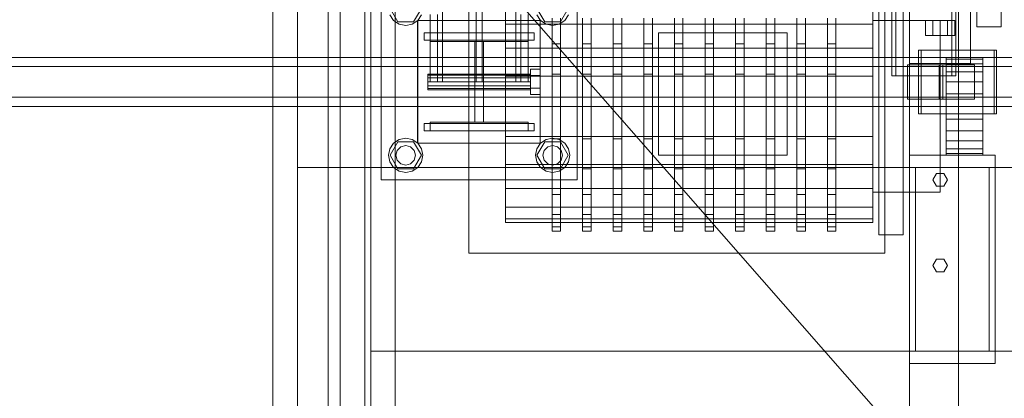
# Model space of a CAD drawing. Header units: millimetres. Extents: x -3490 to 61924, y -72580 to 6847.
# Tile 414 of 656: x 4043 to 4848, y -18688 to -18379. Entities that reach past the tile are written whole.
import ezdxf

# ---------------------------------------------------------------- set-up
doc = ezdxf.new("R2010")
doc.units = ezdxf.units.MM
doc.layers.add('superior_C01', color=7, linetype='Continuous', lineweight=0)
doc.layers.add('superior_dosificador', color=7, linetype='Continuous', lineweight=0)

msp = doc.modelspace()

# ---------------------------------------------------------------- linework, layer by layer
at = {"layer": 'superior_C01'}
for p, q in [((4388.457, -17570), (4388.457, -18430)), ((4415.957, -17570), (4415.957, -18430)), ((4420.957, -18430), (4420.957, -17570)), ((4448.457, -18430), (4448.457, -17570)), ((4755.625, -17575), (4755.625, -18425)), ((4758.86, -18425), (4758.86, -17575)), ((4804.544, -18425), (4804.544, -17575)), ((4807.779, -17575), (4807.779, -18425)), ((4338.457, -18510), (4338.457, -18350)), ((4498.457, -18350), (4498.457, -18510)), ((4352.057, -18381.085), (4345.657, -18370)), ((4371.257, -18370), (4364.857, -18381.085)), ((4472.057, -18381.085), (4465.657, -18370)), ((4491.257, -18370), (4484.857, -18381.085)), ((4348.557, -18379.899), (4345.522, -18375.358)), ((4353.099, -18382.934), (4348.557, -18379.899)), ((4368.356, -18379.899), (4363.814, -18382.934)), ((4368.187, -18480), (4368.187, -18380)), ((4368.187, -18380), (4468.187, -18380)), ((4371.391, -18375.358), (4368.356, -18379.899)), ((4368.457, -18480), (4368.457, -18380)), ((4368.457, -18380), (4468.457, -18380)), ((4378.457, -18430), (4378.457, -18375)), ((4384.457, -18430), (4384.457, -18375)), ((4452.457, -18430), (4452.457, -18375)), ((4458.457, -18430), (4458.457, -18375)), ((4468.557, -18379.899), (4465.522, -18375.358)), ((4468.187, -18380), (4468.187, -18480)), ((4468.457, -18380), (4468.457, -18480)), ((4473.099, -18382.934), (4468.557, -18379.899)), ((4488.356, -18379.899), (4483.814, -18382.934)), ((4491.391, -18375.358), (4488.356, -18379.899)), ((4364.857, -18381.085), (4352.057, -18381.085)), ((4358.457, -18384), (4353.099, -18382.934)), ((4363.814, -18382.934), (4358.457, -18384)), ((4484.857, -18381.085), (4472.057, -18381.085)), ((4478.457, -18384), (4473.099, -18382.934)), ((4483.814, -18382.934), (4478.457, -18384)), ((4373.457, -18390), (4463.457, -18390)), ((4373.457, -18396), (4373.457, -18390)), ((4373.457, -18396), (4463.457, -18396)), ((4378.457, -18397), (4378.457, -18390)), ((4378.457, -18390), (4458.457, -18390)), ((4458.457, -18390), (4458.457, -18397)), ((4463.457, -18396), (4463.457, -18390)), ((4458.457, -18397), (4378.457, -18397)), ((4414.957, -18463), (4414.957, -18397)), ((4414.957, -18397), (4421.957, -18397)), ((4421.957, -18397), (4421.957, -18463)), ((4839.086, -18404), (4777.457, -18404)), ((4777.457, -18404), (4777.457, -18456)), ((4779.613, -18404), (4777.457, -18404)), ((4779.613, -18456), (4779.613, -18404)), ((4779.613, -18404), (4841.243, -18404)), ((4839.086, -18456), (4839.086, -18404)), ((4839.086, -18404), (4841.243, -18404)), ((4841.243, -18404), (4841.243, -18456)), ((4905.916, -18410), (3750.355, -18410)), ((3761.139, -18410), (4916.701, -18410)), ((4982.757, -18410), (3827.195, -18410)), ((3840.676, -18410), (4996.238, -18410)), ((4903.985, -18417.5), (3826.611, -18417.5)), ((3841.26, -18417.5), (4918.633, -18417.5)), ((4460.457, -18424.8), (4460.457, -18419.6)), ((4468.457, -18419.6), (4460.457, -18419.6)), ((4468.457, -18419.6), (4468.457, -18424.8)), ((4797.225, -18416), (4768.336, -18416)), ((4768.336, -18416), (4768.336, -18444)), ((4794.366, -18416), (4768.336, -18416)), ((4794.366, -18444), (4794.366, -18416)), ((4794.366, -18416), (4823.255, -18416)), ((4797.225, -18444), (4797.225, -18416)), ((4797.225, -18416), (4823.255, -18416)), ((4823.255, -18416), (4823.255, -18444)), ((4376.457, -18424.457), (4376.457, -18423.6)), ((4460.457, -18423.6), (4376.457, -18423.6)), ((4376.457, -18424.457), (4376.457, -18426.8)), ((4376.457, -18424.457), (4460.457, -18424.457)), ((4376.457, -18426.8), (4376.457, -18430)), ((4376.457, -18426.8), (4460.457, -18426.8)), ((4460.457, -18423.6), (4460.457, -18424.457)), ((4460.457, -18424.457), (4460.457, -18426.8)), ((4460.457, -18424.8), (4460.457, -18435.2)), ((4460.457, -18424.8), (4468.457, -18424.8)), ((4460.457, -18426.8), (4460.457, -18430)), ((4468.457, -18424.8), (4468.457, -18435.2)), ((4755.625, -18425), (4804.544, -18425)), ((4755.625, -18425), (4758.86, -18425)), ((4807.779, -18425), (4758.86, -18425)), ((4807.779, -18425), (4804.544, -18425)), ((4376.457, -18430), (4376.457, -18433.2)), ((4376.457, -18430), (4460.457, -18430)), ((4376.457, -18433.2), (4376.457, -18435.543)), ((4376.457, -18433.2), (4460.457, -18433.2)), ((4376.457, -18435.543), (4376.457, -18436.4)), ((4376.457, -18435.543), (4460.457, -18435.543)), ((4378.457, -18430), (4384.457, -18430)), ((4448.457, -18430), (4388.457, -18430)), ((4420.957, -18430), (4415.957, -18430)), ((4452.457, -18430), (4458.457, -18430)), ((4460.457, -18430), (4460.457, -18433.2)), ((4460.457, -18433.2), (4460.457, -18435.543)), ((4460.457, -18435.2), (4460.457, -18440.4)), ((4460.457, -18435.2), (4468.457, -18435.2)), ((4460.457, -18435.543), (4460.457, -18436.4)), ((4468.457, -18435.2), (4468.457, -18440.4)), ((3826.611, -18442.5), (4903.985, -18442.5)), ((3841.26, -18442.5), (4918.633, -18442.5)), ((4376.457, -18436.4), (4460.457, -18436.4)), ((4460.457, -18440.4), (4468.457, -18440.4)), ((4768.336, -18444), (4797.225, -18444)), ((4768.336, -18444), (4794.366, -18444)), ((4823.255, -18444), (4794.366, -18444)), ((4823.255, -18444), (4797.225, -18444)), ((3750.355, -18450), (4905.916, -18450)), ((3761.139, -18450), (4916.701, -18450)), ((3827.195, -18450), (4982.757, -18450)), ((3840.676, -18450), (4996.238, -18450)), ((4777.457, -18456), (4839.086, -18456)), ((4777.457, -18456), (4779.613, -18456)), ((4841.243, -18456), (4779.613, -18456)), ((4841.243, -18456), (4839.086, -18456)), ((4373.457, -18464), (4463.457, -18464)), ((4373.457, -18470), (4373.457, -18464)), ((4378.457, -18470), (4378.457, -18463)), ((4378.457, -18463), (4458.457, -18463)), ((4421.957, -18463), (4414.957, -18463)), ((4458.457, -18463), (4458.457, -18470)), ((4463.457, -18470), (4463.457, -18464)), ((4353.099, -18477.066), (4358.457, -18476)), ((4358.457, -18476), (4363.814, -18477.066)), ((4373.457, -18470), (4463.457, -18470)), ((4458.457, -18470), (4378.457, -18470)), ((4473.099, -18477.066), (4478.457, -18476)), ((4478.457, -18476), (4483.814, -18477.066)), ((4345.522, -18484.642), (4348.557, -18480.101)), ((4345.657, -18490), (4352.057, -18478.915)), ((4348.557, -18480.101), (4353.099, -18477.066)), ((4351.529, -18486), (4354.457, -18483.072)), ((4352.057, -18478.915), (4364.857, -18478.915)), ((4354.457, -18483.072), (4358.457, -18482)), ((4358.457, -18482), (4362.457, -18483.072)), ((4362.457, -18483.072), (4365.385, -18486)), ((4363.814, -18477.066), (4368.356, -18480.101)), ((4364.857, -18478.915), (4371.257, -18490)), ((4468.187, -18480), (4368.187, -18480)), ((4368.356, -18480.101), (4371.391, -18484.642)), ((4468.457, -18480), (4368.457, -18480)), ((4465.522, -18484.642), (4468.557, -18480.101)), ((4465.657, -18490), (4472.057, -18478.915)), ((4468.557, -18480.101), (4473.099, -18477.066)), ((4471.529, -18486), (4474.457, -18483.072)), ((4472.057, -18478.915), (4484.857, -18478.915)), ((4474.457, -18483.072), (4478.457, -18482)), ((4478.457, -18482), (4482.457, -18483.072)), ((4482.457, -18483.072), (4485.385, -18486)), ((4483.814, -18477.066), (4488.356, -18480.101)), ((4484.857, -18478.915), (4491.257, -18490)), ((4488.356, -18480.101), (4491.391, -18484.642)), ((4344.457, -18490), (4345.522, -18484.642)), ((4345.522, -18495.358), (4344.457, -18490)), ((4352.057, -18501.085), (4345.657, -18490)), ((4350.457, -18490), (4351.529, -18486)), ((4351.529, -18494), (4350.457, -18490)), ((4371.257, -18490), (4364.857, -18501.085)), ((4365.385, -18486), (4366.457, -18490)), ((4366.457, -18490), (4365.385, -18494)), ((4371.391, -18484.642), (4372.457, -18490)), ((4372.457, -18490), (4371.391, -18495.358)), ((4464.457, -18490), (4465.522, -18484.642)), ((4465.522, -18495.358), (4464.457, -18490)), ((4472.057, -18501.085), (4465.657, -18490)), ((4470.457, -18490), (4471.529, -18486)), ((4471.529, -18494), (4470.457, -18490)), ((4491.257, -18490), (4484.857, -18501.085)), ((4485.385, -18486), (4486.457, -18490)), ((4486.457, -18490), (4485.385, -18494)), ((4491.391, -18484.642), (4492.457, -18490)), ((4492.457, -18490), (4491.391, -18495.358)), ((4348.557, -18499.899), (4345.522, -18495.358)), ((4353.099, -18502.934), (4348.557, -18499.899)), ((4354.457, -18496.928), (4351.529, -18494)), ((4358.457, -18498), (4354.457, -18496.928)), ((4362.457, -18496.928), (4358.457, -18498)), ((4365.385, -18494), (4362.457, -18496.928)), ((4368.356, -18499.899), (4363.814, -18502.934)), ((4371.391, -18495.358), (4368.356, -18499.899)), ((4468.557, -18499.899), (4465.522, -18495.358)), ((4473.099, -18502.934), (4468.557, -18499.899)), ((4474.457, -18496.928), (4471.529, -18494)), ((4478.457, -18498), (4474.457, -18496.928)), ((4482.457, -18496.928), (4478.457, -18498)), ((4485.385, -18494), (4482.457, -18496.928)), ((4488.356, -18499.899), (4483.814, -18502.934)), ((4491.391, -18495.358), (4488.356, -18499.899)), ((4364.857, -18501.085), (4352.057, -18501.085)), ((4358.457, -18504), (4353.099, -18502.934)), ((4363.814, -18502.934), (4358.457, -18504)), ((4484.857, -18501.085), (4472.057, -18501.085)), ((4478.457, -18504), (4473.099, -18502.934)), ((4483.814, -18502.934), (4478.457, -18504)), ((4498.457, -18510), (4338.457, -18510))]:
    msp.add_line(p, q, dxfattribs=at)
at = {"layer": 'superior_dosificador'}
for p, q in [((4250, -19850), (4250, -18150)), ((4350, -18150), (4350, -19850)), ((4770, -18185), (4770, -18415)), ((4820, -18415), (4820, -18185)), ((4295, -19200), (4295, -18200)), ((4305, -19200), (4305, -18200)), ((4745, -18205), (4745, -18555)), ((4765, -18555), (4765, -18205)), ((4770, -18210), (4770, -19790)), ((4810, -19790), (4810, -18210)), ((4825, -18385), (4825, -18215)), ((4845, -18215), (4845, -18385)), ((4270, -18230), (4270, -19770)), ((4330, -19770), (4330, -18230)), ((4325, -18250), (4325, -19750)), ((4850, -18820), (4350, -18250)), ((4350, -19750), (4350, -18250)), ((4410, -18330), (4410, -18570)), ((4750, -18570), (4750, -18330)), ((4440, -18382.825), (4440, -18367.728)), ((4740, -18382.825), (4740, -18367.728)), ((4478, -18399), (4478, -18377.875)), ((4485, -18399), (4485, -18377.875)), ((4503, -18399), (4503, -18377.875)), ((4510, -18399), (4510, -18377.875)), ((4528, -18399), (4528, -18377.875)), ((4535, -18399), (4535, -18377.875)), ((4553, -18399), (4553, -18377.875)), ((4560, -18399), (4560, -18377.875)), ((4578, -18399), (4578, -18377.875)), ((4585, -18399), (4585, -18377.875)), ((4603, -18399), (4603, -18377.875)), ((4610, -18399), (4610, -18377.875)), ((4628, -18399), (4628, -18377.875)), ((4635, -18399), (4635, -18377.875)), ((4653, -18399), (4653, -18377.875)), ((4660, -18399), (4660, -18377.875)), ((4678, -18399), (4678, -18377.875)), ((4685, -18399), (4685, -18377.875)), ((4703, -18399), (4703, -18377.875)), ((4710, -18399), (4710, -18377.875)), ((4795, -18380), (4740, -18380)), ((4740, -18380), (4740, -18520)), ((4789, -18380), (4783, -18380)), ((4783, -18392), (4783, -18380)), ((4789, -18380), (4801, -18380)), ((4789, -18380), (4789, -18392)), ((4795, -18520), (4795, -18380)), ((4801, -18380), (4807, -18380)), ((4801, -18380), (4801, -18392)), ((4807, -18380), (4807, -18392)), ((4440, -18402.5), (4440, -18382.825)), ((4740, -18382.825), (4440, -18382.825)), ((4740, -18402.5), (4740, -18382.825)), ((4845, -18385), (4825, -18385)), ((4670, -18390), (4565, -18390)), ((4565, -18390), (4565, -18490)), ((4670, -18490), (4670, -18390)), ((4783, -18392), (4789, -18392)), ((4789, -18392), (4801, -18392)), ((4801, -18392), (4807, -18392)), ((4440, -18425.412), (4440, -18402.5)), ((4740, -18402.5), (4440, -18402.5)), ((4478, -18423.6), (4478, -18399)), ((4485, -18399), (4478, -18399)), ((4485, -18423.6), (4485, -18399)), ((4503, -18423.6), (4503, -18399)), ((4510, -18399), (4503, -18399)), ((4510, -18423.6), (4510, -18399)), ((4528, -18423.6), (4528, -18399)), ((4535, -18399), (4528, -18399)), ((4535, -18423.6), (4535, -18399)), ((4553, -18423.6), (4553, -18399)), ((4560, -18399), (4553, -18399)), ((4560, -18423.6), (4560, -18399)), ((4578, -18423.6), (4578, -18399)), ((4585, -18399), (4578, -18399)), ((4585, -18423.6), (4585, -18399)), ((4603, -18423.6), (4603, -18399)), ((4610, -18399), (4603, -18399)), ((4610, -18423.6), (4610, -18399)), ((4628, -18423.6), (4628, -18399)), ((4635, -18399), (4628, -18399)), ((4635, -18423.6), (4635, -18399)), ((4653, -18423.6), (4653, -18399)), ((4660, -18399), (4653, -18399)), ((4660, -18423.6), (4660, -18399)), ((4678, -18423.6), (4678, -18399)), ((4685, -18399), (4678, -18399)), ((4685, -18423.6), (4685, -18399)), ((4703, -18423.6), (4703, -18399)), ((4710, -18399), (4703, -18399)), ((4710, -18423.6), (4710, -18399)), ((4740, -18425.412), (4740, -18402.5)), ((4800, -18411.363), (4800, -18410)), ((4830, -18410), (4800, -18410)), ((4800, -18415.359), (4800, -18411.363)), ((4830, -18411.363), (4800, -18411.363)), ((4830, -18411.363), (4830, -18410)), ((4830, -18415.359), (4830, -18411.363)), ((4770, -18415), (4820, -18415)), ((4800, -18421.716), (4800, -18415.359)), ((4830, -18415.359), (4800, -18415.359)), ((4830, -18421.716), (4830, -18415.359)), ((4440, -18450), (4440, -18425.412)), ((4740, -18425.412), (4440, -18425.412)), ((4478, -18450), (4478, -18423.6)), ((4485, -18423.6), (4478, -18423.6)), ((4485, -18450), (4485, -18423.6)), ((4503, -18450), (4503, -18423.6)), ((4510, -18423.6), (4503, -18423.6)), ((4510, -18450), (4510, -18423.6)), ((4528, -18450), (4528, -18423.6)), ((4535, -18423.6), (4528, -18423.6)), ((4535, -18450), (4535, -18423.6)), ((4553, -18450), (4553, -18423.6)), ((4560, -18423.6), (4553, -18423.6)), ((4560, -18450), (4560, -18423.6)), ((4578, -18450), (4578, -18423.6)), ((4585, -18423.6), (4578, -18423.6)), ((4585, -18450), (4585, -18423.6)), ((4603, -18450), (4603, -18423.6)), ((4610, -18423.6), (4603, -18423.6)), ((4610, -18450), (4610, -18423.6)), ((4628, -18450), (4628, -18423.6)), ((4635, -18423.6), (4628, -18423.6)), ((4635, -18450), (4635, -18423.6)), ((4653, -18450), (4653, -18423.6)), ((4660, -18423.6), (4653, -18423.6)), ((4660, -18450), (4660, -18423.6)), ((4678, -18450), (4678, -18423.6)), ((4685, -18423.6), (4678, -18423.6)), ((4685, -18450), (4685, -18423.6)), ((4703, -18450), (4703, -18423.6)), ((4710, -18423.6), (4703, -18423.6)), ((4710, -18450), (4710, -18423.6)), ((4740, -18450), (4740, -18425.412)), ((4800, -18430), (4800, -18421.716)), ((4830, -18421.716), (4800, -18421.716)), ((4830, -18430), (4830, -18421.716)), ((4800, -18439.647), (4800, -18430)), ((4830, -18430), (4800, -18430)), ((4830, -18439.647), (4830, -18430)), ((4800, -18450), (4800, -18439.647)), ((4830, -18439.647), (4800, -18439.647)), ((4830, -18450), (4830, -18439.647)), ((4440, -18474.588), (4440, -18450)), ((4740, -18450), (4440, -18450)), ((4478, -18476.4), (4478, -18450)), ((4485, -18450), (4478, -18450)), ((4485, -18476.4), (4485, -18450)), ((4503, -18476.4), (4503, -18450)), ((4510, -18450), (4503, -18450)), ((4510, -18476.4), (4510, -18450)), ((4528, -18476.4), (4528, -18450)), ((4535, -18450), (4528, -18450)), ((4535, -18476.4), (4535, -18450)), ((4553, -18476.4), (4553, -18450)), ((4560, -18450), (4553, -18450)), ((4560, -18476.4), (4560, -18450)), ((4578, -18476.4), (4578, -18450)), ((4585, -18450), (4578, -18450)), ((4585, -18476.4), (4585, -18450)), ((4603, -18476.4), (4603, -18450)), ((4610, -18450), (4603, -18450)), ((4610, -18476.4), (4610, -18450)), ((4628, -18476.4), (4628, -18450)), ((4635, -18450), (4628, -18450)), ((4635, -18476.4), (4635, -18450)), ((4653, -18476.4), (4653, -18450)), ((4660, -18450), (4653, -18450)), ((4660, -18476.4), (4660, -18450)), ((4678, -18476.4), (4678, -18450)), ((4685, -18450), (4678, -18450)), ((4685, -18476.4), (4685, -18450)), ((4703, -18476.4), (4703, -18450)), ((4710, -18450), (4703, -18450)), ((4710, -18476.4), (4710, -18450)), ((4740, -18474.588), (4740, -18450)), ((4800, -18460.353), (4800, -18450)), ((4830, -18450), (4800, -18450)), ((4830, -18460.353), (4830, -18450)), ((4800, -18470), (4800, -18460.353)), ((4830, -18460.353), (4800, -18460.353)), ((4830, -18470), (4830, -18460.353)), ((4440, -18497.5), (4440, -18474.588)), ((4740, -18474.588), (4440, -18474.588)), ((4478, -18501), (4478, -18476.4)), ((4485, -18476.4), (4478, -18476.4)), ((4485, -18501), (4485, -18476.4)), ((4503, -18501), (4503, -18476.4)), ((4510, -18476.4), (4503, -18476.4)), ((4510, -18501), (4510, -18476.4)), ((4528, -18501), (4528, -18476.4)), ((4535, -18476.4), (4528, -18476.4)), ((4535, -18501), (4535, -18476.4)), ((4553, -18501), (4553, -18476.4)), ((4560, -18476.4), (4553, -18476.4)), ((4560, -18501), (4560, -18476.4)), ((4578, -18501), (4578, -18476.4)), ((4585, -18476.4), (4578, -18476.4)), ((4585, -18501), (4585, -18476.4)), ((4603, -18501), (4603, -18476.4)), ((4610, -18476.4), (4603, -18476.4)), ((4610, -18501), (4610, -18476.4)), ((4628, -18501), (4628, -18476.4)), ((4635, -18476.4), (4628, -18476.4)), ((4635, -18501), (4635, -18476.4)), ((4653, -18501), (4653, -18476.4)), ((4660, -18476.4), (4653, -18476.4)), ((4660, -18501), (4660, -18476.4)), ((4678, -18501), (4678, -18476.4)), ((4685, -18476.4), (4678, -18476.4)), ((4685, -18501), (4685, -18476.4)), ((4703, -18501), (4703, -18476.4)), ((4710, -18476.4), (4703, -18476.4)), ((4710, -18501), (4710, -18476.4)), ((4740, -18497.5), (4740, -18474.588)), ((4800, -18478.284), (4800, -18470)), ((4830, -18470), (4800, -18470)), ((4830, -18478.284), (4830, -18470)), ((4800, -18484.641), (4800, -18478.284)), ((4830, -18478.284), (4800, -18478.284)), ((4830, -18484.641), (4830, -18478.284)), ((4565, -18490), (4670, -18490)), ((4840, -18490), (4770, -18490)), ((4770, -18490), (4770, -18660)), ((4800, -18488.637), (4800, -18484.641)), ((4830, -18484.641), (4800, -18484.641)), ((4800, -18490), (4800, -18488.637)), ((4830, -18488.637), (4800, -18488.637)), ((4800, -18490), (4830, -18490)), ((4830, -18488.637), (4830, -18484.641)), ((4830, -18488.637), (4830, -18490)), ((4840, -18660), (4840, -18490)), ((4330, -18500), (4270, -18500)), ((4270, -18500), (4270, -19770)), ((4270, -19850), (4270, -18500)), ((4330, -19770), (4330, -18500)), ((5870, -18500), (4330, -18500)), ((4330, -18500), (4330, -18650)), ((4330, -18500), (4330, -19850)), ((4440, -18517.175), (4440, -18497.5)), ((4740, -18497.5), (4440, -18497.5)), ((4740, -18517.175), (4740, -18497.5)), ((4835, -18500), (4775, -18500)), ((4775, -18500), (4775, -18650)), ((4835, -18650), (4835, -18500)), ((4478, -18522.125), (4478, -18501)), ((4485, -18501), (4478, -18501)), ((4485, -18522.125), (4485, -18501)), ((4503, -18522.125), (4503, -18501)), ((4510, -18501), (4503, -18501)), ((4510, -18522.125), (4510, -18501)), ((4528, -18522.125), (4528, -18501)), ((4535, -18501), (4528, -18501)), ((4535, -18522.125), (4535, -18501)), ((4553, -18522.125), (4553, -18501)), ((4560, -18501), (4553, -18501)), ((4560, -18522.125), (4560, -18501)), ((4578, -18522.125), (4578, -18501)), ((4585, -18501), (4578, -18501)), ((4585, -18522.125), (4585, -18501)), ((4603, -18522.125), (4603, -18501)), ((4610, -18501), (4603, -18501)), ((4610, -18522.125), (4610, -18501)), ((4628, -18522.125), (4628, -18501)), ((4635, -18501), (4628, -18501)), ((4635, -18522.125), (4635, -18501)), ((4653, -18522.125), (4653, -18501)), ((4660, -18501), (4653, -18501)), ((4660, -18522.125), (4660, -18501)), ((4678, -18522.125), (4678, -18501)), ((4685, -18501), (4678, -18501)), ((4685, -18522.125), (4685, -18501)), ((4703, -18522.125), (4703, -18501)), ((4710, -18501), (4703, -18501)), ((4710, -18522.125), (4710, -18501)), ((4789, -18510), (4792, -18504.804)), ((4792, -18504.804), (4798, -18504.804)), ((4798, -18504.804), (4801, -18510)), ((4792, -18515.196), (4789, -18510)), ((4798, -18515.196), (4792, -18515.196)), ((4801, -18510), (4798, -18515.196)), ((4440, -18532.272), (4440, -18517.175)), ((4740, -18517.175), (4440, -18517.175)), ((4478, -18538.335), (4478, -18522.125)), ((4485, -18522.125), (4478, -18522.125)), ((4485, -18538.335), (4485, -18522.125)), ((4503, -18538.335), (4503, -18522.125)), ((4510, -18522.125), (4503, -18522.125)), ((4510, -18538.335), (4510, -18522.125)), ((4528, -18538.335), (4528, -18522.125)), ((4535, -18522.125), (4528, -18522.125)), ((4535, -18538.335), (4535, -18522.125)), ((4553, -18538.335), (4553, -18522.125)), ((4560, -18522.125), (4553, -18522.125)), ((4560, -18538.335), (4560, -18522.125)), ((4578, -18538.335), (4578, -18522.125)), ((4585, -18522.125), (4578, -18522.125)), ((4585, -18538.335), (4585, -18522.125)), ((4603, -18538.335), (4603, -18522.125)), ((4610, -18522.125), (4603, -18522.125)), ((4610, -18538.335), (4610, -18522.125)), ((4628, -18538.335), (4628, -18522.125)), ((4635, -18522.125), (4628, -18522.125)), ((4635, -18538.335), (4635, -18522.125)), ((4653, -18538.335), (4653, -18522.125)), ((4660, -18522.125), (4653, -18522.125)), ((4660, -18538.335), (4660, -18522.125)), ((4678, -18538.335), (4678, -18522.125)), ((4685, -18522.125), (4678, -18522.125)), ((4685, -18538.335), (4685, -18522.125)), ((4703, -18538.335), (4703, -18522.125)), ((4710, -18522.125), (4703, -18522.125)), ((4710, -18538.335), (4710, -18522.125)), ((4740, -18532.272), (4740, -18517.175)), ((4740, -18520), (4795, -18520)), ((4440, -18541.763), (4440, -18532.272)), ((4740, -18532.272), (4440, -18532.272)), ((4740, -18541.763), (4740, -18532.272)), ((4478, -18548.524), (4478, -18538.335)), ((4485, -18538.335), (4478, -18538.335)), ((4485, -18548.524), (4485, -18538.335)), ((4503, -18548.524), (4503, -18538.335)), ((4510, -18538.335), (4503, -18538.335)), ((4510, -18548.524), (4510, -18538.335)), ((4528, -18548.524), (4528, -18538.335)), ((4535, -18538.335), (4528, -18538.335)), ((4535, -18548.524), (4535, -18538.335)), ((4553, -18548.524), (4553, -18538.335)), ((4560, -18538.335), (4553, -18538.335)), ((4560, -18548.524), (4560, -18538.335)), ((4578, -18548.524), (4578, -18538.335)), ((4585, -18538.335), (4578, -18538.335)), ((4585, -18548.524), (4585, -18538.335)), ((4603, -18548.524), (4603, -18538.335)), ((4610, -18538.335), (4603, -18538.335)), ((4610, -18548.524), (4610, -18538.335)), ((4628, -18548.524), (4628, -18538.335)), ((4635, -18538.335), (4628, -18538.335)), ((4635, -18548.524), (4635, -18538.335)), ((4653, -18548.524), (4653, -18538.335)), ((4660, -18538.335), (4653, -18538.335)), ((4660, -18548.524), (4660, -18538.335)), ((4678, -18548.524), (4678, -18538.335)), ((4685, -18538.335), (4678, -18538.335)), ((4685, -18548.524), (4685, -18538.335)), ((4703, -18548.524), (4703, -18538.335)), ((4710, -18538.335), (4703, -18538.335)), ((4710, -18548.524), (4710, -18538.335)), ((4440, -18545), (4440, -18541.763)), ((4740, -18541.763), (4440, -18541.763)), ((4440, -18545), (4740, -18545)), ((4478, -18552), (4478, -18548.524)), ((4485, -18548.524), (4478, -18548.524)), ((4485, -18548.524), (4485, -18552)), ((4503, -18552), (4503, -18548.524)), ((4510, -18548.524), (4503, -18548.524)), ((4510, -18548.524), (4510, -18552)), ((4528, -18552), (4528, -18548.524)), ((4535, -18548.524), (4528, -18548.524)), ((4535, -18548.524), (4535, -18552)), ((4553, -18552), (4553, -18548.524)), ((4560, -18548.524), (4553, -18548.524)), ((4560, -18548.524), (4560, -18552)), ((4578, -18552), (4578, -18548.524)), ((4585, -18548.524), (4578, -18548.524)), ((4585, -18548.524), (4585, -18552)), ((4603, -18552), (4603, -18548.524)), ((4610, -18548.524), (4603, -18548.524)), ((4610, -18548.524), (4610, -18552)), ((4628, -18552), (4628, -18548.524)), ((4635, -18548.524), (4628, -18548.524)), ((4635, -18548.524), (4635, -18552)), ((4653, -18552), (4653, -18548.524)), ((4660, -18548.524), (4653, -18548.524)), ((4660, -18548.524), (4660, -18552)), ((4678, -18552), (4678, -18548.524)), ((4685, -18548.524), (4678, -18548.524)), ((4685, -18548.524), (4685, -18552)), ((4703, -18552), (4703, -18548.524)), ((4710, -18548.524), (4703, -18548.524)), ((4710, -18548.524), (4710, -18552)), ((4740, -18541.763), (4740, -18545)), ((4478, -18552), (4485, -18552)), ((4503, -18552), (4510, -18552)), ((4528, -18552), (4535, -18552)), ((4553, -18552), (4560, -18552)), ((4578, -18552), (4585, -18552)), ((4603, -18552), (4610, -18552)), ((4628, -18552), (4635, -18552)), ((4653, -18552), (4660, -18552)), ((4678, -18552), (4685, -18552)), ((4703, -18552), (4710, -18552)), ((4745, -18555), (4765, -18555)), ((4410, -18570), (4750, -18570)), ((4789, -18580), (4792, -18574.804)), ((4792, -18585.196), (4789, -18580)), ((4792, -18574.804), (4798, -18574.804)), ((4798, -18574.804), (4801, -18580)), ((4801, -18580), (4798, -18585.196)), ((4798, -18585.196), (4792, -18585.196)), ((4330, -18650), (5870, -18650)), ((4775, -18650), (4835, -18650)), ((4770, -18660), (4840, -18660))]:
    msp.add_line(p, q, dxfattribs=at)

doc.saveas('drawing.dxf')
